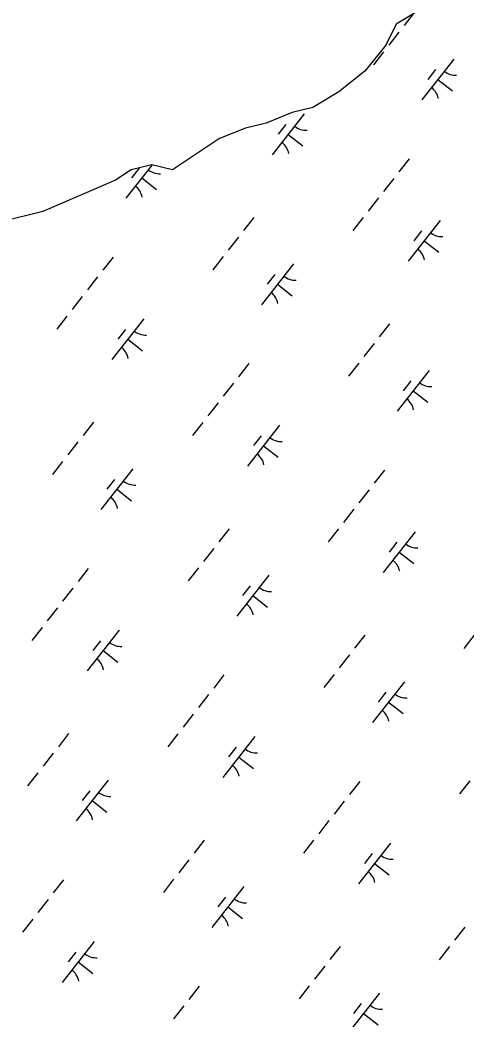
# Model space of a CAD drawing. Extents: x 3896831 to 3918110, y 171006 to 193349.
# Drawn here: x 3907373 to 3907803, y 184868 to 185832 of the extents above; entities that cross this region are included whole.
import ezdxf

# ---------------------------------------------------------------- set-up
doc = ezdxf.new("R2010")
doc.units = 0
doc.layers.add('V-WETL-SWMP', color=7, linetype='Continuous')

msp = doc.modelspace()

# ---------------------------------------------------------------- linework, layer by layer
at = {"layer": 'V-WETL-SWMP'}
for p, q in [((3907760.93, 185843.16), (3907735.86, 185828.11)), ((3907752.42, 185838.05), (3907743.59, 185826.79)), ((3907735.86, 185828.11), (3907725.84, 185808.05)), ((3907738.65, 185820.49), (3907728.78, 185807.9)), ((3907725.84, 185808.05), (3907705.79, 185782.98)), ((3907723.85, 185801.6), (3907713.98, 185789.01)), ((3907791.67, 185794.57), (3907760.82, 185755.21)), ((3907705.79, 185782.98), (3907680.72, 185762.91)), ((3907773.87, 185784.37), (3907766.47, 185774.93)), ((3907776.24, 185774.89), (3907790.41, 185763.79)), ((3907680.72, 185762.91), (3907655.66, 185747.87)), ((3907635.61, 185742.85), (3907610.55, 185732.82)), ((3907655.66, 185747.87), (3907635.61, 185742.85)), ((3907647.33, 185741.61), (3907616.49, 185702.25)), ((3907590.5, 185727.81), (3907565.43, 185717.78)), ((3907610.55, 185732.82), (3907590.5, 185727.81)), ((3907629.54, 185731.41), (3907622.14, 185721.97)), ((3907565.43, 185717.78), (3907520.32, 185687.68)), ((3907631.91, 185721.93), (3907646.08, 185710.83)), ((3907748.53, 185698.4), (3907738.66, 185685.81)), ((3907480.22, 185687.68), (3907465.18, 185677.65)), ((3907500.45, 185692.65), (3907475.1, 185660.3)), ((3907500.27, 185692.7), (3907480.22, 185687.68)), ((3907488.15, 185689.46), (3907480.75, 185680.02)), ((3907520.32, 185687.68), (3907500.27, 185692.7)), ((3907465.18, 185677.65), (3907395, 185647.56)), ((3907490.52, 185679.98), (3907504.69, 185668.88)), ((3907733.73, 185679.51), (3907723.86, 185666.92)), ((3907718.92, 185660.62), (3907709.05, 185648.03)), ((3907395, 185647.56), (3907354.9, 185637.53)), ((3907598.65, 185641.86), (3907588.78, 185629.27)), ((3907704.12, 185641.73), (3907694.25, 185629.14)), ((3907778.25, 185639), (3907747.41, 185599.64)), ((3907760.46, 185628.8), (3907753.05, 185619.36)), ((3907583.85, 185622.97), (3907573.98, 185610.38)), ((3907762.83, 185619.32), (3907777, 185608.22)), ((3907462.81, 185603.49), (3907452.94, 185590.9)), ((3907569.04, 185604.08), (3907559.17, 185591.49)), ((3907636.86, 185597.05), (3907606.02, 185557.69)), ((3907448, 185584.6), (3907438.13, 185572.01)), ((3907619.07, 185586.85), (3907611.66, 185577.41)), ((3907621.44, 185577.37), (3907635.61, 185566.27)), ((3907433.2, 185565.71), (3907423.33, 185553.12)), ((3907418.39, 185546.82), (3907408.52, 185534.23)), ((3907492.53, 185544.09), (3907461.68, 185504.74)), ((3907474.73, 185533.89), (3907467.33, 185524.45)), ((3907729.57, 185539.25), (3907719.7, 185526.66)), ((3907477.1, 185524.41), (3907491.27, 185513.31)), ((3907714.77, 185520.37), (3907704.9, 185507.77)), ((3907593.73, 185500.88), (3907583.86, 185488.29)), ((3907699.96, 185501.48), (3907690.09, 185488.88)), ((3907767.78, 185494.44), (3907736.93, 185455.09)), ((3907749.99, 185484.24), (3907742.58, 185474.8)), ((3907578.92, 185481.99), (3907569.05, 185469.4)), ((3907752.36, 185474.76), (3907766.52, 185463.66)), ((3907564.12, 185463.1), (3907554.25, 185450.51)), ((3907443.85, 185444.35), (3907433.98, 185431.75)), ((3907549.31, 185444.22), (3907539.44, 185431.62)), ((3907623.44, 185441.48), (3907592.6, 185402.13)), ((3907429.04, 185425.46), (3907419.17, 185412.86)), ((3907605.65, 185431.29), (3907598.25, 185421.84)), ((3907608.02, 185421.8), (3907622.19, 185410.7)), ((3907414.24, 185406.57), (3907404.37, 185393.97)), ((3907482.05, 185399.53), (3907451.21, 185360.18)), ((3907724.64, 185398.28), (3907714.77, 185385.68)), ((3907464.26, 185389.34), (3907456.86, 185379.89)), ((3907466.63, 185379.85), (3907480.8, 185368.75)), ((3907709.84, 185379.39), (3907699.97, 185366.79)), ((3907695.03, 185360.5), (3907685.16, 185347.9)), ((3907574.77, 185341.74), (3907564.9, 185329.14)), ((3907680.23, 185341.61), (3907670.36, 185329.01)), ((3907754.36, 185338.87), (3907723.52, 185299.52)), ((3907736.57, 185328.68), (3907729.17, 185319.23)), ((3907559.96, 185322.85), (3907550.09, 185310.25)), ((3907738.94, 185319.19), (3907753.11, 185308.09)), ((3907438.92, 185303.37), (3907429.05, 185290.77)), ((3907545.16, 185303.96), (3907535.29, 185291.37)), ((3907612.97, 185296.92), (3907582.13, 185257.57)), ((3907424.11, 185284.48), (3907414.24, 185271.88)), ((3907595.18, 185286.73), (3907587.78, 185277.28)), ((3907597.55, 185277.25), (3907611.72, 185266.14)), ((3907409.31, 185265.59), (3907399.44, 185252.99)), ((3907394.5, 185246.7), (3907384.63, 185234.11)), ((3907468.64, 185243.96), (3907437.8, 185204.61)), ((3907450.85, 185233.77), (3907443.44, 185224.32)), ((3907705.68, 185239.13), (3907695.81, 185226.54)), ((3907811.15, 185239), (3907801.28, 185226.41)), ((3907453.22, 185224.29), (3907467.38, 185213.18)), ((3907690.88, 185220.24), (3907681.01, 185207.65)), ((3907569.84, 185200.76), (3907559.97, 185188.17)), ((3907676.07, 185201.35), (3907666.2, 185188.76)), ((3907743.89, 185194.31), (3907713.05, 185154.96)), ((3907726.1, 185184.12), (3907718.7, 185174.67)), ((3907555.03, 185181.87), (3907545.16, 185169.28)), ((3907728.47, 185174.64), (3907742.64, 185163.53)), ((3907540.23, 185162.98), (3907530.36, 185150.39)), ((3907419.96, 185144.22), (3907410.09, 185131.63)), ((3907525.42, 185144.09), (3907515.55, 185131.5)), ((3907599.56, 185141.35), (3907568.71, 185102)), ((3907581.76, 185131.16), (3907574.36, 185121.71)), ((3907405.16, 185125.33), (3907395.29, 185112.74)), ((3907584.14, 185121.68), (3907598.3, 185110.57)), ((3907390.35, 185106.44), (3907380.48, 185093.85)), ((3907458.17, 185099.41), (3907427.32, 185060.05)), ((3907700.76, 185098.15), (3907690.89, 185085.56)), ((3907806.99, 185098.74), (3907797.12, 185086.15)), ((3907440.37, 185089.21), (3907432.97, 185079.77)), ((3907442.74, 185079.73), (3907456.91, 185068.63)), ((3907685.95, 185079.26), (3907676.08, 185066.67)), ((3907671.15, 185060.37), (3907661.28, 185047.78)), ((3907550.88, 185041.61), (3907541.01, 185029.02)), ((3907656.34, 185041.48), (3907646.47, 185028.89)), ((3907730.48, 185038.75), (3907699.63, 184999.39)), ((3907536.07, 185022.72), (3907526.2, 185010.13)), ((3907712.68, 185028.55), (3907705.28, 185019.11)), ((3907715.05, 185019.07), (3907729.22, 185007.97)), ((3907415.03, 185003.24), (3907405.16, 184990.65)), ((3907521.27, 185003.83), (3907511.4, 184991.24)), ((3907589.09, 184996.8), (3907558.24, 184957.44)), ((3907400.23, 184984.35), (3907390.36, 184971.76)), ((3907571.29, 184986.6), (3907563.89, 184977.16)), ((3907573.66, 184977.12), (3907587.83, 184966.02)), ((3907385.42, 184965.46), (3907375.55, 184952.87)), ((3907802.07, 184957.76), (3907792.2, 184945.17)), ((3907444.75, 184943.84), (3907413.91, 184904.48)), ((3907426.96, 184933.64), (3907419.56, 184924.2)), ((3907681.8, 184939), (3907671.93, 184926.41)), ((3907787.26, 184938.87), (3907777.39, 184926.28)), ((3907429.33, 184924.16), (3907443.5, 184913.06)), ((3907666.99, 184920.11), (3907657.12, 184907.52)), ((3907545.95, 184900.63), (3907536.08, 184888.04)), ((3907652.19, 184901.22), (3907642.32, 184888.63)), ((3907720, 184894.19), (3907689.16, 184854.83)), ((3907531.15, 184881.74), (3907521.28, 184869.15)), ((3907702.21, 184883.99), (3907694.81, 184874.55)), ((3907704.58, 184874.51), (3907718.75, 184863.41))]:
    msp.add_line(p, q, dxfattribs=at)
for centre, start, end in [((3907793.47, 185796.48), 231.14028, 272.68394), ((3907759.39, 185753), 11.14028, 52.68394), ((3907649.14, 185743.52), 231.14028, 272.68394), ((3907615.06, 185700.04), 11.14028, 52.68394), ((3907507.75, 185701.57), 231.14028, 272.68394), ((3907473.67, 185658.09), 11.14028, 52.68394), ((3907780.05, 185640.91), 231.14028, 272.68394), ((3907745.98, 185597.43), 11.14028, 52.68394), ((3907638.66, 185598.97), 231.14028, 272.68394), ((3907604.59, 185555.49), 11.14028, 52.68394), ((3907494.33, 185546.01), 231.14028, 272.68394), ((3907460.25, 185502.53), 11.14028, 52.68394), ((3907769.58, 185496.36), 231.14028, 272.68394), ((3907735.5, 185452.88), 11.14028, 52.68394), ((3907625.25, 185443.4), 231.14028, 272.68394), ((3907591.17, 185399.92), 11.14028, 52.68394), ((3907483.86, 185401.45), 231.14028, 272.68394), ((3907449.78, 185357.97), 11.14028, 52.68394), ((3907756.17, 185340.79), 231.14028, 272.68394), ((3907722.09, 185297.31), 11.14028, 52.68394), ((3907614.78, 185298.84), 231.14028, 272.68394), ((3907580.7, 185255.36), 11.14028, 52.68394), ((3907470.44, 185245.88), 231.14028, 272.68394), ((3907436.36, 185202.4), 11.14028, 52.68394), ((3907745.69, 185196.23), 231.14028, 272.68394), ((3907711.62, 185152.75), 11.14028, 52.68394), ((3907601.36, 185143.27), 231.14028, 272.68394), ((3907567.28, 185099.79), 11.14028, 52.68394), ((3907459.97, 185101.32), 231.14028, 272.68394), ((3907425.89, 185057.84), 11.14028, 52.68394), ((3907732.28, 185040.66), 231.14028, 272.68394), ((3907698.2, 184997.18), 11.14028, 52.68394), ((3907590.89, 184998.71), 231.14028, 272.68394), ((3907556.81, 184955.23), 11.14028, 52.68394), ((3907446.56, 184945.75), 231.14028, 272.68394), ((3907412.48, 184902.27), 11.14028, 52.68394), ((3907721.81, 184896.11), 231.14028, 272.68394)]:
    msp.add_arc(centre, 17.62, start, end, dxfattribs=at)

doc.saveas('drawing.dxf')
